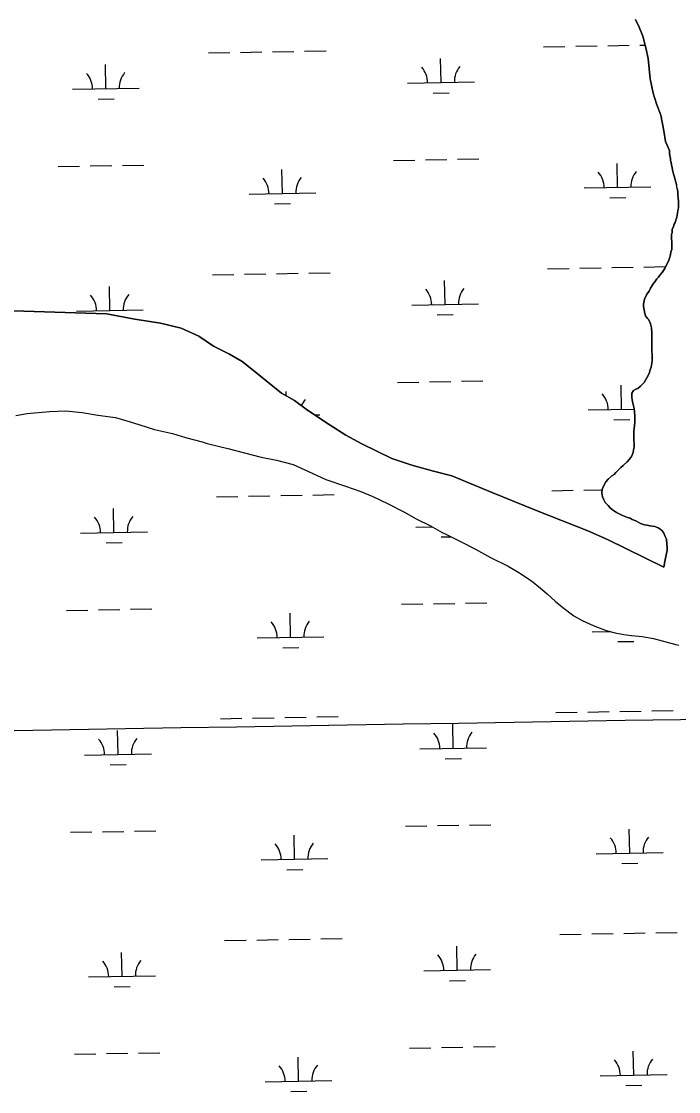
# Model space of a CAD drawing. Extents: x 3925854 to 3964121, y 224593 to 250589.
# Drawn here: x 3951798 to 3952782, y 235939 to 237543 of the extents above; entities that cross this region are included whole.
import ezdxf

# ---------------------------------------------------------------- set-up
doc = ezdxf.new("R2010")
doc.units = 0
for name, color, linetype in [('V-GRID-MAJR', 7, 'Continuous'), ('V-TOPO-SHOR', 7, 'Continuous'), ('V-WETL-SWMP', 7, 'Continuous')]:
    doc.layers.add(name, color=color, linetype=linetype)

msp = doc.modelspace()

# ---------------------------------------------------------------- linework, layer by layer
at = {"layer": 'V-GRID-MAJR'}
msp.add_spline([(3930006.603, 236087.686), (3935327.129, 236182.494), (3940647.643, 236278.076), (3945968.142, 236374.431), (3951288.627, 236471.56), (3956609.098, 236569.464), (3961929.554, 236668.141), (3961929.555, 236668.141)], degree=3, dxfattribs=at)
at = {"layer": 'V-TOPO-SHOR'}
for points in [[(3952768.19, 237348.881), (3952762.458, 237362.607), (3952760.096, 237378.763), (3952755.466, 237401.887), (3952748.902, 237418.802), (3952743.743, 237434.93), (3952739.53, 237456.461), (3952736.422, 237486.992), (3952733.067, 237502.739), (3952728.492, 237520.471), (3952722.962, 237533.797), (3952717.451, 237545.528)], [(3952741.974, 237065.184), (3952741.865, 237075.946), (3952741.392, 237083.116), (3952739.737, 237089.078), (3952737.286, 237095.034), (3952735.269, 237097.405), (3952732.438, 237101.364), (3952731.605, 237104.942), (3952730.355, 237110.113), (3952729.505, 237115.284), (3952729.469, 237118.872), (3952730.99, 237126.065), (3952733.712, 237132.868), (3952736.075, 237135.682), (3952738.039, 237138.492), (3952739.991, 237142.498), (3952742.342, 237146.51), (3952743.909, 237149.316), (3952746.272, 237152.132), (3952749.416, 237156.547), (3952751.779, 237159.361), (3952753.744, 237162.171), (3952757.291, 237166.195), (3952759.253, 237169.405), (3952761.616, 237172.219), (3952763.951, 237177.824), (3952766.687, 237183.032), (3952768.233, 237187.833), (3952769.779, 237192.631), (3952770.533, 237197.026), (3952771.69, 237200.624), (3952772.053, 237204.217), (3952772.012, 237208.202), (3952771.969, 237212.587), (3952771.532, 237216.169), (3952771.496, 237219.757), (3952771.465, 237222.945), (3952772.229, 237226.142), (3952772.583, 237230.531), (3952774.127, 237235.33), (3952775.293, 237238.531), (3952776.857, 237241.339), (3952777.623, 237244.536), (3952779.167, 237249.334), (3952780.306, 237254.925), (3952780.664, 237258.917), (3952781.822, 237262.914), (3952781.752, 237269.691), (3952781.711, 237273.677), (3952781.277, 237277.261), (3952780.816, 237283.235), (3952780.779, 237286.823), (3952780.349, 237290.007), (3952779.106, 237294.777), (3952778.67, 237298.361), (3952777.425, 237303.133), (3952776.185, 237307.505), (3952775.354, 237310.686), (3952773.294, 237317.44), (3952772.44, 237323.013), (3952771.594, 237327.789), (3952770.764, 237330.969), (3952769.935, 237334.15), (3952769.898, 237337.738), (3952769.065, 237341.316), (3952768.235, 237344.496), (3952768.19, 237348.881)], [(3951733.008, 237109.626), (3951801.495, 237108.108), (3951925.592, 237104.133), (3951967.961, 237096.508), (3952006.086, 237090.249), (3952037.177, 237082.913), (3952063.479, 237070.896), (3952085.385, 237055.612), (3952109.471, 237043.571), (3952128.313, 237032.686), (3952140.689, 237023.548), (3952187.195, 236985.355), (3952206.641, 236974.476), (3952226.322, 236959.974), (3952260.384, 236937.565), (3952283.697, 236922.496), (3952307.595, 236909.245), (3952331.073, 236897.803), (3952352.528, 236887.348), (3952382.435, 236877.38), (3952414.951, 236868.246), (3952442.609, 236861.48), (3952503.689, 236835.919), (3952567.595, 236809.784), (3952645.845, 236778.962), (3952675.582, 236765.971), (3952759.789, 236724.53)], [(3952759.789, 236724.53), (3952761.299, 236732.916), (3952762.441, 236738.11), (3952763.588, 236742.907), (3952764.715, 236749.694), (3952765.065, 236754.482), (3952764.618, 236759.262), (3952763.748, 236766.428), (3952761.714, 236770.393), (3952759.259, 236776.746), (3952756.838, 236779.513), (3952754.425, 236781.481), (3952751.216, 236783.441), (3952746.414, 236785.386), (3952738.828, 236786.504), (3952734.83, 236787.659), (3952730.841, 236788.018), (3952724.84, 236789.949), (3952721.633, 236791.909), (3952718.024, 236793.867), (3952712.419, 236796.202), (3952709.613, 236797.768), (3952705.616, 236798.923), (3952698.009, 236802.034), (3952693.203, 236804.377), (3952688.793, 236806.724), (3952683.171, 236810.654), (3952679.557, 236813.409), (3952676.331, 236816.962), (3952671.897, 236821.701), (3952669.864, 236825.666), (3952668.225, 236830.035), (3952666.97, 236836.003), (3952667.713, 236841.192), (3952669.268, 236845.194), (3952673.179, 236852.409), (3952676.327, 236856.427), (3952682.258, 236861.273), (3952685.422, 236863.696), (3952688.185, 236866.514), (3952692.525, 236870.943), (3952695.283, 236874.161), (3952699.24, 236876.991), (3952705.163, 236882.631), (3952708.708, 236886.656), (3952711.458, 236890.67), (3952713.793, 236896.273), (3952714.547, 236900.666), (3952715.307, 236904.262), (3952715.245, 236910.24), (3952715.206, 236914.228), (3952715.165, 236918.213), (3952715.108, 236923.792), (3952715.065, 236928.179), (3952715.425, 236931.769), (3952715.767, 236937.354), (3952716.523, 236941.348), (3952716.484, 236945.333), (3952716.419, 236951.71), (3952715.968, 236956.89), (3952715.513, 236962.464), (3952713.439, 236970.417), (3952712.593, 236975.193), (3952712.149, 236979.571), (3952712.093, 236985.152), (3952714.444, 236989.162), (3952718.01, 236991.192), (3952720.789, 236992.416), (3952725.141, 236995.65), (3952730.665, 237001.286), (3952732.62, 237004.895), (3952734.578, 237008.501), (3952737.702, 237014.912), (3952739.244, 237020.11), (3952740.796, 237024.111), (3952741.929, 237030.501), (3952742.287, 237034.493), (3952742.246, 237038.478), (3952742.189, 237044.059), (3952742.148, 237048.044), (3952742.113, 237051.632), (3952742.06, 237056.814), (3952742.023, 237060.402), (3952741.974, 237065.184)], [(3951789.41, 236951.932), (3951806.5, 236954.723), (3951839.897, 236957.881), (3951864.457, 236958.938), (3951889.055, 236956.167), (3951912.456, 236952.175), (3951938.873, 236948.819), (3951960.686, 236942.597), (3951975.434, 236938.114), (3951997.055, 236930.882), (3952024.103, 236924.914), (3952043.497, 236918.869), (3952068.739, 236912.278), (3952076.212, 236910.138), (3952106.899, 236902.597), (3952156.979, 236889.21), (3952179.984, 236884.813), (3952204.818, 236878.419), (3952227.883, 236867.98), (3952253.782, 236856.159), (3952283.287, 236845.987), (3952306.129, 236837.762), (3952324.126, 236830.493), (3952347.197, 236819.248), (3952370.479, 236807.4), (3952388.913, 236796.914), (3952410.566, 236786.461)], [(3952410.566, 236786.461), (3952428.187, 236776.572), (3952432.437, 236774.601), (3952457.334, 236762.166), (3952477.784, 236751.5), (3952500.463, 236739.243), (3952526.577, 236726.017), (3952542.584, 236716.512), (3952561.639, 236704.22), (3952575.447, 236693.083), (3952585.402, 236684.522), (3952597.395, 236673.569), (3952608.772, 236664.018), (3952625.008, 236651.496), (3952637.364, 236644.572), (3952654.155, 236637.091), (3952673.364, 236629.634), (3952686.895, 236625.943), (3952699.805, 236623.66), (3952711.504, 236621.964), (3952727.629, 236620.518), (3952744.173, 236617.665), (3952777.697, 236608.541), (3952782.106, 236607.556)]]:
    msp.add_lwpolyline(points, dxfattribs=at)
at = {"layer": 'V-WETL-SWMP'}
for p, q in [((3952675.878, 237506.177), (3952707.873, 237506.759)), ((3952723.87, 237507.05), (3952731.916, 237507.196)), ((3952078.069, 237495.307), (3952110.064, 237495.889)), ((3952126.061, 237496.18), (3952158.056, 237496.761)), ((3952174.053, 237497.052), (3952206.048, 237497.634)), ((3952222.045, 237497.925), (3952254.04, 237498.507)), ((3952579.894, 237504.432), (3952611.889, 237505.013)), ((3952627.886, 237505.304), (3952659.881, 237505.886)), ((3951924.425, 237441.763), (3951923.771, 237477.757)), ((3952426.25, 237450.888), (3952425.596, 237486.882)), ((3951874.433, 237440.854), (3951974.417, 237442.672)), ((3952376.259, 237449.979), (3952476.242, 237451.797)), ((3951912.708, 237426.116), (3951936.704, 237426.553)), ((3952414.533, 237435.241), (3952438.529, 237435.677)), ((3952354.953, 237334.14), (3952386.948, 237334.722)), ((3952402.945, 237335.013), (3952434.94, 237335.594)), ((3952450.937, 237335.885), (3952482.932, 237336.467)), ((3951853.128, 237325.015), (3951885.123, 237325.597)), ((3951901.12, 237325.888), (3951933.115, 237326.47)), ((3951949.112, 237326.761), (3951981.107, 237327.342)), ((3952188.761, 237284.68), (3952188.106, 237320.675)), ((3952690.586, 237293.805), (3952689.931, 237329.799)), ((3952138.769, 237283.771), (3952238.752, 237285.59)), ((3952640.594, 237292.896), (3952740.577, 237294.714)), ((3952177.043, 237269.034), (3952201.039, 237269.47)), ((3952678.868, 237278.159), (3952702.864, 237278.595)), ((3952585.942, 237171.812), (3952617.937, 237172.393)), ((3952633.934, 237172.684), (3952665.929, 237173.266)), ((3952681.926, 237173.557), (3952713.921, 237174.139)), ((3952729.918, 237174.43), (3952761.913, 237175.011)), ((3952084.117, 237162.687), (3952116.112, 237163.269)), ((3952132.109, 237163.56), (3952164.104, 237164.141)), ((3952180.101, 237164.432), (3952212.096, 237165.014)), ((3952228.093, 237165.305), (3952260.088, 237165.887)), ((3952432.298, 237118.268), (3952431.644, 237154.262)), ((3951930.473, 237109.143), (3951929.819, 237145.137)), ((3951880.482, 237108.234), (3951980.465, 237110.052)), ((3952382.307, 237117.359), (3952482.29, 237119.177)), ((3952420.581, 237102.621), (3952444.577, 237103.057)), ((3952361.001, 237001.52), (3952392.996, 237002.102)), ((3952408.993, 237002.393), (3952440.988, 237002.974)), ((3952456.985, 237003.265), (3952488.98, 237003.847)), ((3952696.634, 236961.185), (3952695.979, 236997.179)), ((3952194.275, 236981.394), (3952194.154, 236988.055)), ((3952646.642, 236960.276), (3952715.589, 236961.53)), ((3951789.41, 236951.932), (3951806.5, 236954.723)), ((3951806.5, 236954.723), (3951839.898, 236957.882)), ((3951839.898, 236957.882), (3951864.457, 236958.938)), ((3951864.457, 236958.938), (3951889.055, 236956.167)), ((3951889.055, 236956.167), (3951912.456, 236952.176)), ((3951912.456, 236952.176), (3951938.873, 236948.819)), ((3951938.873, 236948.819), (3951960.686, 236942.597)), ((3952237.18, 236952.831), (3952244.8, 236952.969)), ((3952684.916, 236945.539), (3952708.912, 236945.975)), ((3951960.686, 236942.597), (3951975.433, 236938.114)), ((3951975.433, 236938.114), (3951997.055, 236930.883)), ((3951997.055, 236930.883), (3952024.102, 236924.915)), ((3952024.102, 236924.915), (3952043.497, 236918.869)), ((3952043.497, 236918.869), (3952068.738, 236912.278)), ((3952068.738, 236912.278), (3952076.211, 236910.139)), ((3952076.211, 236910.139), (3952106.899, 236902.597)), ((3952106.899, 236902.597), (3952156.979, 236889.21)), ((3952156.979, 236889.21), (3952179.983, 236884.812)), ((3952179.983, 236884.812), (3952204.819, 236878.419)), ((3952204.819, 236878.419), (3952227.883, 236867.98)), ((3952227.883, 236867.98), (3952253.781, 236856.159)), ((3952253.781, 236856.159), (3952283.287, 236845.987)), ((3952234.142, 236832.685), (3952266.136, 236833.267)), ((3952283.287, 236845.987), (3952306.128, 236837.761)), ((3952306.128, 236837.761), (3952324.126, 236830.493)), ((3952591.99, 236839.192), (3952623.985, 236839.773)), ((3952639.982, 236840.064), (3952667.623, 236840.567)), ((3952090.165, 236830.067), (3952122.16, 236830.649)), ((3952138.157, 236830.94), (3952170.152, 236831.521)), ((3952186.149, 236831.812), (3952218.144, 236832.394)), ((3952324.126, 236830.493), (3952347.198, 236819.248)), ((3952347.198, 236819.248), (3952370.479, 236807.401)), ((3951936.521, 236776.523), (3951935.867, 236812.517)), ((3952370.479, 236807.401), (3952388.912, 236796.915)), ((3952388.355, 236784.739), (3952412.844, 236785.184)), ((3952388.912, 236796.915), (3952410.567, 236786.462)), ((3952410.567, 236786.462), (3952428.188, 236776.571)), ((3951886.53, 236775.614), (3951986.513, 236777.432)), ((3952426.629, 236770.001), (3952441.12, 236770.264)), ((3952428.188, 236776.571), (3952432.437, 236774.601)), ((3952432.437, 236774.601), (3952457.335, 236762.166)), ((3951924.804, 236760.876), (3951948.8, 236761.312)), ((3952457.335, 236762.166), (3952477.784, 236751.499)), ((3952477.784, 236751.499), (3952500.464, 236739.243)), ((3952500.464, 236739.243), (3952526.578, 236726.016)), ((3952526.578, 236726.016), (3952542.584, 236716.512)), ((3952542.584, 236716.512), (3952561.64, 236704.219)), ((3952561.64, 236704.219), (3952575.447, 236693.082)), ((3952575.447, 236693.082), (3952585.402, 236684.523)), ((3952585.402, 236684.523), (3952597.396, 236673.569)), ((3952597.396, 236673.569), (3952608.771, 236664.018)), ((3951865.224, 236659.775), (3951897.219, 236660.357)), ((3951913.216, 236660.648), (3951945.211, 236661.23)), ((3951961.208, 236661.521), (3951993.203, 236662.102)), ((3952367.049, 236668.9), (3952399.044, 236669.482)), ((3952415.041, 236669.773), (3952447.036, 236670.354)), ((3952463.033, 236670.645), (3952495.028, 236671.227)), ((3952608.771, 236664.018), (3952625.009, 236651.496)), ((3952200.857, 236619.44), (3952200.202, 236655.435)), ((3952625.009, 236651.496), (3952637.364, 236644.572)), ((3952637.364, 236644.572), (3952654.156, 236637.09)), ((3952652.69, 236627.656), (3952678.868, 236628.132)), ((3952654.156, 236637.09), (3952673.364, 236629.633)), ((3952673.364, 236629.633), (3952686.894, 236625.944)), ((3952686.894, 236625.944), (3952699.806, 236623.659)), ((3952150.865, 236618.531), (3952250.849, 236620.349)), ((3952690.964, 236612.919), (3952714.96, 236613.355)), ((3952699.806, 236623.659), (3952711.504, 236621.965)), ((3952711.504, 236621.965), (3952727.63, 236620.518)), ((3952727.63, 236620.518), (3952744.173, 236617.665)), ((3952744.173, 236617.665), (3952777.697, 236608.541)), ((3952777.697, 236608.541), (3952782.106, 236607.557)), ((3952189.139, 236603.794), (3952213.135, 236604.23)), ((3952096.213, 236497.447), (3952128.208, 236498.029)), ((3952144.205, 236498.32), (3952176.2, 236498.901)), ((3952192.197, 236499.192), (3952224.192, 236499.774)), ((3952240.19, 236500.065), (3952272.184, 236500.647)), ((3952598.038, 236506.572), (3952630.033, 236507.153)), ((3952646.03, 236507.444), (3952678.025, 236508.026)), ((3952694.023, 236508.317), (3952726.017, 236508.899)), ((3952742.015, 236509.19), (3952774.009, 236509.771)), ((3951942.569, 236443.903), (3951941.915, 236479.897)), ((3952444.394, 236453.027), (3952443.74, 236489.022)), ((3952394.403, 236452.118), (3952494.386, 236453.936)), ((3951892.578, 236442.994), (3951992.561, 236444.812)), ((3952432.677, 236437.381), (3952456.673, 236437.817)), ((3951930.852, 236428.256), (3951954.848, 236428.692)), ((3952373.097, 236336.28), (3952405.092, 236336.862)), ((3952421.089, 236337.153), (3952453.084, 236337.734)), ((3952469.081, 236338.025), (3952501.076, 236338.607)), ((3951871.272, 236327.155), (3951903.267, 236327.737)), ((3951919.264, 236328.028), (3951951.259, 236328.61)), ((3951967.256, 236328.901), (3951999.251, 236329.482)), ((3952206.905, 236286.82), (3952206.25, 236322.814)), ((3952708.73, 236295.945), (3952708.075, 236331.939)), ((3952156.913, 236285.911), (3952256.897, 236287.729)), ((3952658.738, 236295.036), (3952758.722, 236296.854)), ((3952195.187, 236271.174), (3952219.183, 236271.61)), ((3952697.012, 236280.299), (3952721.008, 236280.735)), ((3952652.079, 236174.824), (3952684.073, 236175.406)), ((3952700.071, 236175.697), (3952732.065, 236176.279)), ((3952748.063, 236176.57), (3952780.057, 236177.151)), ((3952102.261, 236164.827), (3952134.256, 236165.409)), ((3952150.253, 236165.699), (3952182.248, 236166.281)), ((3952198.246, 236166.572), (3952230.24, 236167.154)), ((3952246.238, 236167.445), (3952278.232, 236168.027)), ((3952604.086, 236173.952), (3952636.081, 236174.533)), ((3951948.617, 236111.283), (3951947.963, 236147.277)), ((3952450.443, 236120.407), (3952449.788, 236156.402)), ((3951898.626, 236110.374), (3951998.609, 236112.192)), ((3952400.451, 236119.498), (3952500.434, 236121.316)), ((3951936.9, 236095.636), (3951960.896, 236096.072)), ((3952438.725, 236104.761), (3952462.721, 236105.197)), ((3952379.145, 236003.66), (3952411.14, 236004.242)), ((3952427.137, 236004.533), (3952459.132, 236005.114)), ((3952475.129, 236005.405), (3952507.124, 236005.987)), ((3952714.778, 235963.325), (3952714.123, 235999.319)), ((3951877.32, 235994.535), (3951909.315, 235995.117)), ((3951925.312, 235995.408), (3951957.307, 235995.99)), ((3951973.304, 235996.281), (3952005.299, 235996.862)), ((3952212.953, 235954.2), (3952212.298, 235990.194)), ((3952162.961, 235953.291), (3952262.945, 235955.109)), ((3952664.786, 235962.416), (3952764.77, 235964.234)), ((3952201.235, 235938.554), (3952225.231, 235938.99)), ((3952703.06, 235947.679), (3952727.057, 235948.115))]:
    msp.add_line(p, q, dxfattribs=at)
for points in [[(3952717.45, 237545.528), (3952722.962, 237533.798), (3952728.491, 237520.471), (3952733.066, 237502.739), (3952736.422, 237486.992), (3952739.53, 237456.46), (3952743.744, 237434.929), (3952748.902, 237418.801), (3952755.466, 237401.888), (3952760.096, 237378.764), (3952762.457, 237362.607), (3952768.19, 237348.882), (3952768.235, 237344.497), (3952769.064, 237341.316), (3952769.898, 237337.737), (3952769.935, 237334.15), (3952770.764, 237330.969), (3952771.594, 237327.788), (3952772.44, 237323.013), (3952773.294, 237317.441), (3952775.355, 237310.685), (3952776.185, 237307.505), (3952777.425, 237303.132), (3952778.67, 237298.361), (3952779.105, 237294.778), (3952780.349, 237290.007), (3952780.78, 237286.822), (3952780.817, 237283.235), (3952781.276, 237277.26), (3952781.711, 237273.677), (3952781.752, 237269.691), (3952781.821, 237262.915), (3952780.665, 237258.916), (3952780.307, 237254.926), (3952779.168, 237249.334), (3952777.623, 237244.535), (3952776.858, 237241.338), (3952775.292, 237238.531), (3952774.128, 237235.33), (3952772.583, 237230.531), (3952772.229, 237226.142), (3952771.464, 237222.946), (3952771.496, 237219.757), (3952771.533, 237216.169), (3952771.968, 237212.586), (3952772.012, 237208.202), (3952772.053, 237204.216)], [(3952772.053, 237204.216), (3952771.691, 237200.624), (3952770.532, 237197.025), (3952769.779, 237192.632), (3952768.233, 237187.833), (3952766.687, 237183.033), (3952763.95, 237177.823), (3952761.615, 237172.218), (3952759.252, 237169.404), (3952757.291, 237166.195), (3952753.744, 237162.172), (3952751.78, 237159.362), (3952749.417, 237156.548), (3952746.272, 237152.131), (3952743.909, 237149.316), (3952742.343, 237146.51), (3952739.992, 237142.499), (3952738.04, 237138.493), (3952736.075, 237135.683), (3952733.712, 237132.868), (3952730.991, 237126.064), (3952729.469, 237118.873), (3952729.506, 237115.285), (3952730.356, 237110.112), (3952731.604, 237104.942), (3952732.438, 237101.363), (3952735.268, 237097.405), (3952737.286, 237095.034), (3952739.738, 237089.079), (3952741.393, 237083.117), (3952741.865, 237075.946), (3952741.974, 237065.184), (3952742.023, 237060.401), (3952742.059, 237056.813), (3952742.112, 237051.632), (3952742.148, 237048.044), (3952742.189, 237044.058), (3952742.246, 237038.478), (3952742.286, 237034.492), (3952741.928, 237030.502), (3952740.797, 237024.112), (3952739.243, 237020.11), (3952737.702, 237014.912), (3952734.578, 237008.502), (3952732.621, 237004.895), (3952730.665, 237001.287), (3952725.141, 236995.65), (3952720.789, 236992.416), (3952718.011, 236991.192), (3952714.444, 236989.163), (3952712.093, 236985.153), (3952712.149, 236979.572), (3952712.593, 236975.192), (3952713.438, 236970.417), (3952715.513, 236962.465), (3952715.968, 236956.889), (3952716.419, 236951.711), (3952716.484, 236945.333), (3952716.524, 236941.348), (3952715.768, 236937.353), (3952715.426, 236931.769), (3952715.064, 236928.178), (3952715.108, 236923.793), (3952715.165, 236918.213), (3952715.206, 236914.227), (3952715.246, 236910.241), (3952715.307, 236904.262), (3952714.546, 236900.666), (3952713.794, 236896.274), (3952711.459, 236890.669), (3952708.709, 236886.655), (3952705.162, 236882.632), (3952699.24, 236876.991), (3952695.283, 236874.16), (3952692.525, 236870.943), (3952688.185, 236866.514), (3952685.423, 236863.696), (3952682.259, 236861.272), (3952676.328, 236856.428), (3952673.18, 236852.409), (3952669.267, 236845.194), (3952667.713, 236841.192), (3952666.969, 236836.002), (3952668.225, 236830.035), (3952669.864, 236825.667), (3952671.898, 236821.701), (3952676.331, 236816.963), (3952679.556, 236813.408), (3952683.172, 236810.654), (3952688.793, 236806.725), (3952693.202, 236804.378), (3952698.009, 236802.035), (3952705.615, 236798.923), (3952709.613, 236797.768), (3952712.419, 236796.202), (3952718.024, 236793.867), (3952721.632, 236791.91), (3952724.841, 236789.95), (3952730.84, 236788.018), (3952734.83, 236787.66), (3952738.828, 236786.504)], [(3952738.828, 236786.504), (3952746.413, 236785.386), (3952751.217, 236783.441), (3952754.426, 236781.481), (3952756.838, 236779.512), (3952759.258, 236776.746), (3952761.714, 236770.393), (3952763.748, 236766.427), (3952764.618, 236759.261), (3952765.065, 236754.481), (3952764.715, 236749.694), (3952763.588, 236742.906), (3952762.441, 236738.111), (3952761.298, 236732.917), (3952759.789, 236724.53), (3952675.582, 236765.972), (3952645.845, 236778.962), (3952567.594, 236809.784), (3952503.689, 236835.919), (3952442.61, 236861.479), (3952414.951, 236868.246), (3952382.434, 236877.381), (3952352.527, 236887.348), (3952331.073, 236897.803), (3952307.595, 236909.245), (3952283.697, 236922.495), (3952260.384, 236937.564), (3952226.322, 236959.975), (3952206.64, 236974.476), (3952187.196, 236985.355), (3952140.69, 237023.549), (3952128.312, 237032.687), (3952109.472, 237043.572), (3952085.384, 237055.612), (3952063.479, 237070.896), (3952037.176, 237082.913), (3952006.087, 237090.25), (3951967.961, 237096.508), (3951925.592, 237104.133), (3951801.495, 237108.107), (3951733.007, 237109.626)]]:
    msp.add_lwpolyline(points, dxfattribs=at)
for centre, start, end in [((3952481.475, 237452.367), 140.269876, 181.813534), ((3951869.183, 237441.233), 0.269879, 41.813537), ((3951979.65, 237443.242), 140.269876, 181.813534), ((3952371.008, 237450.358), 0.269879, 41.813537), ((3952635.343, 237293.276), 0.269879, 41.813537), ((3952745.811, 237295.284), 140.269876, 181.813534), ((3952133.518, 237284.151), 0.269879, 41.813537), ((3952243.986, 237286.16), 140.269876, 181.813534), ((3952377.056, 237117.738), 0.269879, 41.813537), ((3952487.524, 237119.747), 140.269876, 181.813534), ((3951875.231, 237108.613), 0.269879, 41.813537), ((3951985.698, 237110.622), 140.269876, 181.813534), ((3952641.391, 236960.656), 0.269879, 41.813537), ((3952250.034, 236953.54), 140.269876, 158.217373), ((3951991.747, 236778.002), 140.269876, 181.813534), ((3951881.279, 236775.993), 0.269879, 41.813537), ((3952145.614, 236618.911), 0.269879, 41.813537), ((3952256.082, 236620.92), 140.269876, 181.813534), ((3951887.327, 236443.373), 0.269879, 41.813537), ((3951997.795, 236445.382), 140.269876, 181.813534), ((3952389.152, 236452.498), 0.269879, 41.813537), ((3952499.62, 236454.507), 140.269876, 181.813534), ((3952763.955, 236297.424), 140.269876, 181.813534), ((3952151.662, 236286.291), 0.269879, 41.813537), ((3952262.13, 236288.299), 140.269876, 181.813534), ((3952653.487, 236295.416), 0.269879, 41.813537), ((3952395.2, 236119.878), 0.269879, 41.813537), ((3952505.668, 236121.887), 140.269876, 181.813534), ((3951893.375, 236110.753), 0.269879, 41.813537), ((3952003.843, 236112.762), 140.269876, 181.813534), ((3952659.536, 235962.796), 0.269879, 41.813537), ((3952770.003, 235964.804), 140.269876, 181.813534), ((3952157.71, 235953.671), 0.269879, 41.813537), ((3952268.178, 235955.679), 140.269876, 181.813534)]:
    msp.add_arc(centre, 35.246, start, end, dxfattribs=at)

doc.saveas('drawing.dxf')
